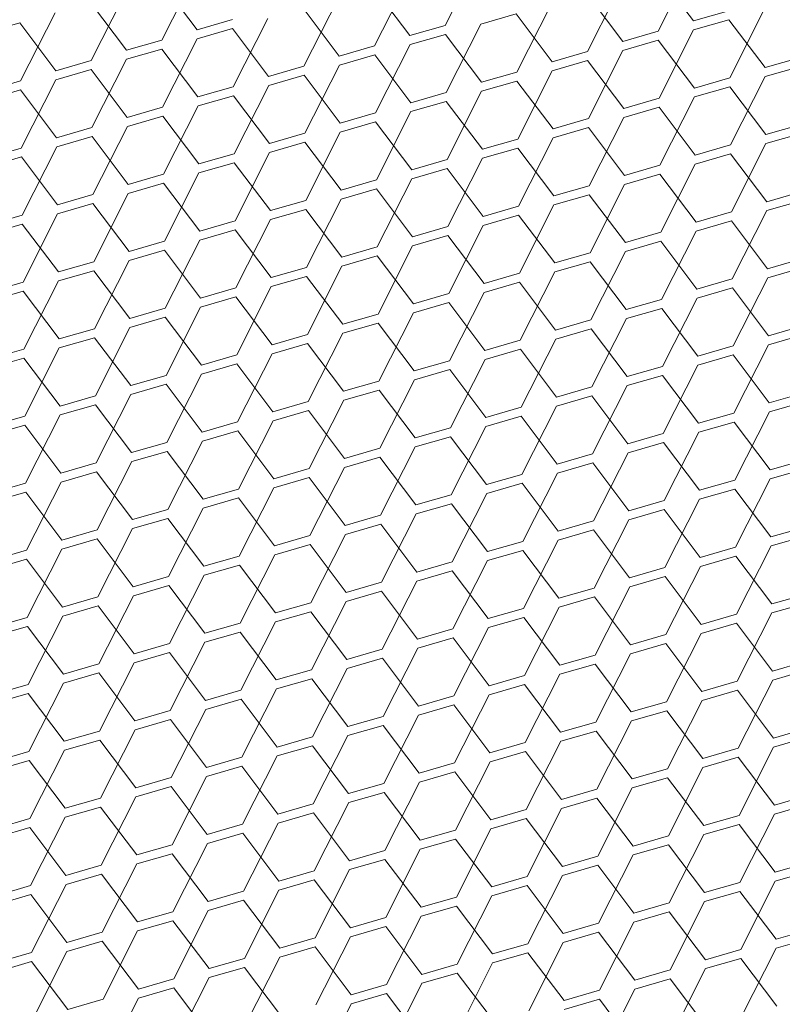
# Model space of a CAD drawing. Header units: millimetres. Extents: x 3925 to 5043, y -86 to 778.
# Tile 316 of 439: x 4957.32 to 4962.11, y 326.23 to 332.41. Entities that reach past the tile are written whole.
import ezdxf

# ---------------------------------------------------------------- set-up
doc = ezdxf.new("R2010")
doc.units = ezdxf.units.MM
doc.header["$LTSCALE"] = 46.255
doc.layers.add('H30K-DUST-FIDXF_CONTINUOUS_LINE', color=7, linetype='CONTINUOUS')

msp = doc.modelspace()

# ---------------------------------------------------------------- linework, layer by layer
at = {"layer": 'H30K-DUST-FIDXF_CONTINUOUS_LINE', "color": 7, "linetype": 'Continuous', "lineweight": 0}
for p, q in [((4959.9943, 332.3787), (4960.2116, 332.8074)), ((4961.331, 332.3426), (4961.5482, 332.7713)), ((4958.2139, 332.2866), (4958.4312, 332.7153)), ((4959.5505, 332.2505), (4959.7678, 332.6791)), ((4961.5528, 332.4067), (4961.3263, 332.7071)), ((4958.4358, 332.3507), (4958.2093, 332.6511)), ((4959.7724, 332.3146), (4959.5459, 332.615)), ((4960.8872, 332.2143), (4961.1044, 332.643)), ((4957.7701, 332.1583), (4957.9874, 332.587)), ((4959.1068, 332.1222), (4959.324, 332.5509)), ((4961.1091, 332.2785), (4960.8826, 332.5789)), ((4957.992, 332.2225), (4957.7655, 332.5229)), ((4959.3286, 332.1863), (4959.1021, 332.4867)), ((4960.4434, 332.0861), (4960.6607, 332.5147)), ((4957.3263, 332.0301), (4957.5436, 332.4587)), ((4958.663, 331.9939), (4958.8803, 332.4226)), ((4960.4388, 332.4506), (4960.2169, 332.3865)), ((4960.6653, 332.1502), (4960.4388, 332.4506)), ((4961.5528, 332.4067), (4961.7747, 332.4709)), ((4961.7801, 332.0499), (4961.9973, 332.4786)), ((4957.3217, 332.3946), (4957.0998, 332.3305)), ((4957.5482, 332.0942), (4957.3217, 332.3946)), ((4958.4358, 332.3507), (4958.6577, 332.4149)), ((4959.7724, 332.3146), (4959.9943, 332.3787)), ((4959.9996, 331.9578), (4960.2169, 332.3865)), ((4961.7754, 332.4145), (4961.5536, 332.3503)), ((4962.0019, 332.1141), (4961.7754, 332.4145)), ((4958.6584, 332.3585), (4958.4365, 332.2943)), ((4958.8849, 332.0581), (4958.6584, 332.3585)), ((4959.995, 332.3223), (4959.7731, 332.2582)), ((4960.2215, 332.0219), (4959.995, 332.3223)), ((4961.1091, 332.2785), (4961.331, 332.3426)), ((4961.3363, 331.9217), (4961.5536, 332.3503)), ((4957.992, 332.2225), (4958.2139, 332.2866)), ((4958.2192, 331.8657), (4958.4365, 332.2943)), ((4959.3286, 332.1863), (4959.5505, 332.2505)), ((4959.5559, 331.8295), (4959.7731, 332.2582)), ((4961.3317, 332.2862), (4961.1098, 332.2221)), ((4961.5582, 331.9858), (4961.3317, 332.2862)), ((4958.2146, 332.2302), (4957.9927, 332.1661)), ((4958.4411, 331.9298), (4958.2146, 332.2302)), ((4959.5512, 332.1941), (4959.3294, 332.1299)), ((4959.7777, 331.8937), (4959.5512, 332.1941)), ((4960.6653, 332.1502), (4960.8872, 332.2143)), ((4960.8925, 331.7934), (4961.1098, 332.2221)), ((4962.0019, 332.1141), (4962.2238, 332.1782)), ((4957.5482, 332.0942), (4957.7701, 332.1583)), ((4957.7754, 331.7374), (4957.9927, 332.1661)), ((4958.8849, 332.0581), (4959.1068, 332.1222)), ((4959.1121, 331.7013), (4959.3294, 332.1299)), ((4960.8879, 332.1579), (4960.666, 332.0938)), ((4961.1144, 331.8575), (4960.8879, 332.1579)), ((4962.2245, 332.1218), (4962.0027, 332.0577)), ((4957.7708, 332.1019), (4957.5489, 332.0378)), ((4957.9973, 331.8015), (4957.7708, 332.1019)), ((4959.1075, 332.0658), (4958.8856, 332.0017)), ((4959.334, 331.7654), (4959.1075, 332.0658)), ((4960.2215, 332.0219), (4960.4434, 332.0861)), ((4960.4487, 331.6651), (4960.666, 332.0938)), ((4961.7854, 331.629), (4962.0027, 332.0577)), ((4957.1045, 331.9659), (4957.3263, 332.0301)), ((4957.3317, 331.6091), (4957.5489, 332.0378)), ((4958.4411, 331.9298), (4958.663, 331.9939)), ((4958.6683, 331.573), (4958.8856, 332.0017)), ((4960.4441, 332.0297), (4960.2222, 331.9655)), ((4960.6706, 331.7293), (4960.4441, 332.0297)), ((4961.5582, 331.9858), (4961.7801, 332.0499)), ((4961.7808, 331.9935), (4961.5589, 331.9294)), ((4962.0073, 331.6931), (4961.7808, 331.9935)), ((4957.3271, 331.9737), (4957.1052, 331.9095)), ((4957.5536, 331.6733), (4957.3271, 331.9737)), ((4958.6637, 331.9375), (4958.4418, 331.8734)), ((4958.8902, 331.6371), (4958.6637, 331.9375)), ((4959.7777, 331.8937), (4959.9996, 331.9578)), ((4960.005, 331.5369), (4960.2222, 331.9655)), ((4961.3416, 331.5007), (4961.5589, 331.9294)), ((4958.2245, 331.4447), (4958.4418, 331.8734)), ((4960.0003, 331.9014), (4959.7785, 331.8373)), ((4960.2269, 331.601), (4960.0003, 331.9014)), ((4961.1144, 331.8575), (4961.3363, 331.9217)), ((4957.9973, 331.8015), (4958.2192, 331.8657)), ((4958.2199, 331.8093), (4957.998, 331.7451)), ((4958.4464, 331.5089), (4958.2199, 331.8093)), ((4959.334, 331.7654), (4959.5559, 331.8295)), ((4959.5612, 331.4086), (4959.7785, 331.8373)), ((4961.337, 331.8653), (4961.1151, 331.8011)), ((4961.5635, 331.5649), (4961.337, 331.8653)), ((4957.7808, 331.3165), (4957.998, 331.7451)), ((4959.5566, 331.7731), (4959.3347, 331.709)), ((4959.7831, 331.4727), (4959.5566, 331.7731)), ((4960.6706, 331.7293), (4960.8925, 331.7934)), ((4960.8978, 331.3725), (4961.1151, 331.8011)), ((4962.0073, 331.6931), (4962.2292, 331.7573)), ((4957.5536, 331.6733), (4957.7754, 331.7374)), ((4957.7762, 331.681), (4957.5543, 331.6169)), ((4958.0027, 331.3806), (4957.7762, 331.681)), ((4958.8902, 331.6371), (4959.1121, 331.7013)), ((4959.1174, 331.2803), (4959.3347, 331.709)), ((4960.8932, 331.737), (4960.6713, 331.6729)), ((4961.1197, 331.4366), (4960.8932, 331.737)), ((4962.2299, 331.7009), (4962.008, 331.6367)), ((4959.1128, 331.6449), (4958.8909, 331.5807)), ((4959.3393, 331.3445), (4959.1128, 331.6449)), ((4960.2269, 331.601), (4960.4487, 331.6651)), ((4960.4541, 331.2442), (4960.6713, 331.6729)), ((4961.5635, 331.5649), (4961.7854, 331.629)), ((4961.7907, 331.2081), (4962.008, 331.6367)), ((4957.1098, 331.545), (4957.3317, 331.6091)), ((4957.337, 331.1882), (4957.5543, 331.6169)), ((4958.4464, 331.5089), (4958.6683, 331.573)), ((4958.6736, 331.1521), (4958.8909, 331.5807)), ((4960.4495, 331.6087), (4960.2276, 331.5446)), ((4960.676, 331.3083), (4960.4495, 331.6087)), ((4961.7861, 331.5726), (4961.5642, 331.5085)), ((4962.0126, 331.2722), (4961.7861, 331.5726)), ((4957.3324, 331.5527), (4957.1105, 331.4886)), ((4957.5589, 331.2523), (4957.3324, 331.5527)), ((4958.669, 331.5166), (4958.4471, 331.4525)), ((4958.8955, 331.2162), (4958.669, 331.5166)), ((4959.7831, 331.4727), (4960.005, 331.5369)), ((4960.0103, 331.1159), (4960.2276, 331.5446)), ((4961.1197, 331.4366), (4961.3416, 331.5007)), ((4961.3469, 331.0798), (4961.5642, 331.5085)), ((4958.0027, 331.3806), (4958.2245, 331.4447)), ((4958.2299, 331.0238), (4958.4471, 331.4525)), ((4960.0057, 331.4805), (4959.7838, 331.4163)), ((4960.2322, 331.1801), (4960.0057, 331.4805)), ((4961.3423, 331.4443), (4961.1204, 331.3802)), ((4961.5688, 331.1439), (4961.3423, 331.4443)), ((4958.2253, 331.3883), (4958.0034, 331.3242)), ((4958.4518, 331.0879), (4958.2253, 331.3883)), ((4959.3393, 331.3445), (4959.5612, 331.4086)), ((4959.5665, 330.9877), (4959.7838, 331.4163)), ((4960.676, 331.3083), (4960.8978, 331.3725)), ((4960.9032, 330.9515), (4961.1204, 331.3802)), ((4957.5589, 331.2523), (4957.7808, 331.3165)), ((4957.7861, 330.8955), (4958.0034, 331.3242)), ((4959.5619, 331.3522), (4959.34, 331.2881)), ((4959.7884, 331.0518), (4959.5619, 331.3522)), ((4960.8986, 331.3161), (4960.6767, 331.2519)), ((4961.1251, 331.0157), (4960.8986, 331.3161)), ((4962.0126, 331.2722), (4962.2345, 331.3363)), ((4957.7815, 331.2601), (4957.5596, 331.1959)), ((4958.008, 330.9597), (4957.7815, 331.2601)), ((4958.8955, 331.2162), (4959.1174, 331.2803)), ((4959.1228, 330.8594), (4959.34, 331.2881)), ((4960.4594, 330.8233), (4960.6767, 331.2519)), ((4962.2352, 331.2799), (4962.0133, 331.2158)), ((4957.1151, 331.1241), (4957.337, 331.1882)), ((4957.3423, 330.7673), (4957.5596, 331.1959)), ((4959.1181, 331.2239), (4958.8962, 331.1598)), ((4959.3446, 330.9235), (4959.1181, 331.2239)), ((4960.2322, 331.1801), (4960.4541, 331.2442)), ((4960.4548, 331.1878), (4960.2329, 331.1237)), ((4960.6813, 330.8874), (4960.4548, 331.1878)), ((4961.5688, 331.1439), (4961.7907, 331.2081)), ((4961.796, 330.7871), (4962.0133, 331.2158)), ((4957.3377, 331.1318), (4957.1158, 331.0677)), ((4957.5642, 330.8314), (4957.3377, 331.1318)), ((4958.4518, 331.0879), (4958.6736, 331.1521)), ((4958.679, 330.7311), (4958.8962, 331.1598)), ((4961.7914, 331.1517), (4961.5695, 331.0875)), ((4962.0179, 330.8513), (4961.7914, 331.1517)), ((4958.6744, 331.0957), (4958.4525, 331.0315)), ((4958.9009, 330.7953), (4958.6744, 331.0957)), ((4959.7884, 331.0518), (4960.0103, 331.1159)), ((4960.0156, 330.695), (4960.2329, 331.1237)), ((4961.1251, 331.0157), (4961.3469, 331.0798)), ((4961.3523, 330.6589), (4961.5695, 331.0875)), ((4958.008, 330.9597), (4958.2299, 331.0238)), ((4958.2352, 330.6029), (4958.4525, 331.0315)), ((4960.011, 331.0595), (4959.7891, 330.9954)), ((4960.2375, 330.7591), (4960.011, 331.0595)), ((4961.3477, 331.0234), (4961.1258, 330.9593)), ((4961.5742, 330.723), (4961.3477, 331.0234)), ((4958.2306, 330.9674), (4958.0087, 330.9033)), ((4958.4571, 330.667), (4958.2306, 330.9674)), ((4959.3446, 330.9235), (4959.5665, 330.9877)), ((4959.5719, 330.5667), (4959.7891, 330.9954)), ((4960.6813, 330.8874), (4960.9032, 330.9515)), ((4960.9085, 330.5306), (4961.1258, 330.9593)), ((4957.5642, 330.8314), (4957.7861, 330.8955)), ((4957.7914, 330.4746), (4958.0087, 330.9033)), ((4959.5672, 330.9313), (4959.3454, 330.8671)), ((4959.7937, 330.6309), (4959.5672, 330.9313)), ((4960.9039, 330.8951), (4960.682, 330.831)), ((4961.1304, 330.5947), (4960.9039, 330.8951)), ((4962.0179, 330.8513), (4962.2398, 330.9154)), ((4957.7868, 330.8391), (4957.5649, 330.775)), ((4958.0133, 330.5387), (4957.7868, 330.8391)), ((4958.9009, 330.7953), (4959.1228, 330.8594)), ((4959.1281, 330.4385), (4959.3454, 330.8671)), ((4960.2375, 330.7591), (4960.4594, 330.8233)), ((4960.4647, 330.4023), (4960.682, 330.831)), ((4962.2405, 330.859), (4962.0186, 330.7949)), ((4957.1204, 330.7031), (4957.3423, 330.7673)), ((4957.3477, 330.3463), (4957.5649, 330.775)), ((4959.1235, 330.803), (4958.9016, 330.7389)), ((4959.35, 330.5026), (4959.1235, 330.803)), ((4960.4601, 330.7669), (4960.2382, 330.7027)), ((4960.6866, 330.4665), (4960.4601, 330.7669)), ((4961.5742, 330.723), (4961.796, 330.7871)), ((4961.8014, 330.3662), (4962.0186, 330.7949)), ((4957.343, 330.7109), (4957.1212, 330.6467)), ((4957.5696, 330.4105), (4957.343, 330.7109)), ((4958.4571, 330.667), (4958.679, 330.7311)), ((4958.6843, 330.3102), (4958.9016, 330.7389)), ((4959.7937, 330.6309), (4960.0156, 330.695)), ((4960.021, 330.2741), (4960.2382, 330.7027)), ((4961.7968, 330.7307), (4961.5749, 330.6666)), ((4962.0233, 330.4303), (4961.7968, 330.7307)), ((4958.6797, 330.6747), (4958.4578, 330.6106)), ((4958.9062, 330.3743), (4958.6797, 330.6747)), ((4960.0163, 330.6386), (4959.7945, 330.5745)), ((4960.2428, 330.3382), (4960.0163, 330.6386)), ((4961.1304, 330.5947), (4961.3523, 330.6589)), ((4961.3576, 330.2379), (4961.5749, 330.6666)), ((4958.0133, 330.5387), (4958.2352, 330.6029)), ((4958.2405, 330.1819), (4958.4578, 330.6106)), ((4959.5772, 330.1458), (4959.7945, 330.5745)), ((4961.353, 330.6025), (4961.1311, 330.5383)), ((4961.5795, 330.3021), (4961.353, 330.6025)), ((4958.2359, 330.5465), (4958.014, 330.4823)), ((4958.4624, 330.2461), (4958.2359, 330.5465)), ((4959.35, 330.5026), (4959.5719, 330.5667)), ((4959.5726, 330.5103), (4959.3507, 330.4462)), ((4959.7991, 330.2099), (4959.5726, 330.5103)), ((4960.6866, 330.4665), (4960.9085, 330.5306)), ((4960.9138, 330.1097), (4961.1311, 330.5383)), ((4957.5696, 330.4105), (4957.7914, 330.4746)), ((4957.7968, 330.0537), (4958.014, 330.4823)), ((4959.1334, 330.0175), (4959.3507, 330.4462)), ((4960.9092, 330.4742), (4960.6873, 330.4101)), ((4961.1357, 330.1738), (4960.9092, 330.4742)), ((4962.0233, 330.4303), (4962.2451, 330.4945)), ((4957.7922, 330.4182), (4957.5703, 330.3541)), ((4958.0187, 330.1178), (4957.7922, 330.4182)), ((4958.9062, 330.3743), (4959.1281, 330.4385)), ((4960.2428, 330.3382), (4960.4647, 330.4023)), ((4960.4701, 329.9814), (4960.6873, 330.4101)), ((4962.2459, 330.4381), (4962.024, 330.3739)), ((4957.1258, 330.2822), (4957.3477, 330.3463)), ((4957.353, 329.9254), (4957.5703, 330.3541)), ((4959.1288, 330.3821), (4958.9069, 330.3179)), ((4959.3553, 330.0817), (4959.1288, 330.3821)), ((4960.4654, 330.3459), (4960.2436, 330.2818)), ((4960.6919, 330.0455), (4960.4654, 330.3459)), ((4961.5795, 330.3021), (4961.8014, 330.3662)), ((4961.8067, 329.9453), (4962.024, 330.3739)), ((4957.3484, 330.2899), (4957.1265, 330.2258)), ((4957.5749, 329.9895), (4957.3484, 330.2899)), ((4958.4624, 330.2461), (4958.6843, 330.3102)), ((4958.6896, 329.8893), (4958.9069, 330.3179)), ((4959.7991, 330.2099), (4960.021, 330.2741)), ((4960.0263, 329.8531), (4960.2436, 330.2818)), ((4961.8021, 330.3098), (4961.5802, 330.2457)), ((4962.0286, 330.0094), (4961.8021, 330.3098)), ((4958.685, 330.2538), (4958.4631, 330.1897)), ((4958.9115, 329.9534), (4958.685, 330.2538)), ((4960.0217, 330.2177), (4959.7998, 330.1536)), ((4960.2482, 329.9173), (4960.0217, 330.2177)), ((4961.1357, 330.1738), (4961.3576, 330.2379)), ((4961.3629, 329.817), (4961.5802, 330.2457)), ((4958.0187, 330.1178), (4958.2405, 330.1819)), ((4958.2459, 329.761), (4958.4631, 330.1897)), ((4959.3553, 330.0817), (4959.5772, 330.1458)), ((4959.5825, 329.7249), (4959.7998, 330.1536)), ((4961.3583, 330.1815), (4961.1364, 330.1174)), ((4961.5848, 329.8811), (4961.3583, 330.1815)), ((4958.2413, 330.1256), (4958.0194, 330.0614)), ((4958.4678, 329.8251), (4958.2413, 330.1256)), ((4959.5779, 330.0894), (4959.356, 330.0253)), ((4959.8044, 329.789), (4959.5779, 330.0894)), ((4960.6919, 330.0455), (4960.9138, 330.1097)), ((4960.9192, 329.6887), (4961.1364, 330.1174)), ((4962.0286, 330.0094), (4962.2505, 330.0735)), ((4957.5749, 329.9895), (4957.7968, 330.0537)), ((4957.8021, 329.6327), (4958.0194, 330.0614)), ((4958.9115, 329.9534), (4959.1334, 330.0175)), ((4959.1387, 329.5966), (4959.356, 330.0253)), ((4960.9145, 330.0533), (4960.6927, 329.9892)), ((4961.1411, 329.7529), (4960.9145, 330.0533)), ((4962.2512, 330.0172), (4962.0293, 329.953)), ((4957.7975, 329.9973), (4957.5756, 329.9332)), ((4958.024, 329.6969), (4957.7975, 329.9973)), ((4959.1341, 329.9612), (4958.9122, 329.897)), ((4959.3606, 329.6607), (4959.1341, 329.9612)), ((4960.2482, 329.9173), (4960.4701, 329.9814)), ((4960.4754, 329.5605), (4960.6927, 329.9892)), ((4961.812, 329.5243), (4962.0293, 329.953)), ((4957.1311, 329.8613), (4957.353, 329.9254)), ((4957.3583, 329.5045), (4957.5756, 329.9332)), ((4958.4678, 329.8251), (4958.6896, 329.8893)), ((4958.695, 329.4684), (4958.9122, 329.897)), ((4960.4708, 329.925), (4960.2489, 329.8609)), ((4960.6973, 329.6246), (4960.4708, 329.925)), ((4961.5848, 329.8811), (4961.8067, 329.9453)), ((4961.8074, 329.8889), (4961.5855, 329.8248)), ((4962.0339, 329.5885), (4961.8074, 329.8889)), ((4957.3537, 329.869), (4957.1318, 329.8049)), ((4957.5802, 329.5686), (4957.3537, 329.869)), ((4958.6904, 329.8329), (4958.4685, 329.7688)), ((4958.9169, 329.5325), (4958.6904, 329.8329)), ((4959.8044, 329.789), (4960.0263, 329.8531)), ((4960.0316, 329.4322), (4960.2489, 329.8609)), ((4958.2512, 329.3401), (4958.4685, 329.7688)), ((4960.027, 329.7968), (4959.8051, 329.7326)), ((4960.2535, 329.4963), (4960.027, 329.7968)), ((4961.1411, 329.7529), (4961.3629, 329.817)), ((4961.3683, 329.3961), (4961.5855, 329.8248)), ((4958.024, 329.6969), (4958.2459, 329.761)), ((4958.2466, 329.7046), (4958.0247, 329.6405)), ((4958.4731, 329.4042), (4958.2466, 329.7046)), ((4959.3606, 329.6607), (4959.5825, 329.7249)), ((4959.5878, 329.304), (4959.8051, 329.7326)), ((4961.3637, 329.7606), (4961.1418, 329.6965)), ((4961.5902, 329.4602), (4961.3637, 329.7606)), ((4959.5832, 329.6685), (4959.3613, 329.6044)), ((4959.8097, 329.3681), (4959.5832, 329.6685)), ((4960.6973, 329.6246), (4960.9192, 329.6887)), ((4960.9245, 329.2678), (4961.1418, 329.6965)), ((4962.0339, 329.5885), (4962.2558, 329.6526)), ((4957.5802, 329.5686), (4957.8021, 329.6327)), ((4957.8074, 329.2118), (4958.0247, 329.6405)), ((4958.9169, 329.5325), (4959.1387, 329.5966)), ((4959.1441, 329.1757), (4959.3613, 329.6044)), ((4960.9199, 329.6324), (4960.698, 329.5682)), ((4961.1464, 329.332), (4960.9199, 329.6324)), ((4962.2565, 329.5962), (4962.0346, 329.5321)), ((4957.8028, 329.5764), (4957.5809, 329.5122)), ((4958.0293, 329.276), (4957.8028, 329.5764)), ((4959.1395, 329.5402), (4958.9176, 329.4761)), ((4959.366, 329.2398), (4959.1395, 329.5402)), ((4960.2535, 329.4963), (4960.4754, 329.5605)), ((4960.4807, 329.1396), (4960.698, 329.5682)), ((4961.5902, 329.4602), (4961.812, 329.5243)), ((4961.8174, 329.1034), (4962.0346, 329.5321)), ((4957.1364, 329.4404), (4957.3583, 329.5045)), ((4957.3637, 329.0836), (4957.5809, 329.5122)), ((4958.4731, 329.4042), (4958.695, 329.4684)), ((4958.7003, 329.0474), (4958.9176, 329.4761)), ((4960.4761, 329.5041), (4960.2542, 329.44)), ((4960.7026, 329.2037), (4960.4761, 329.5041)), ((4961.8128, 329.468), (4961.5909, 329.4038)), ((4962.0393, 329.1676), (4961.8128, 329.468)), ((4957.359, 329.4481), (4957.1372, 329.384)), ((4957.5855, 329.1477), (4957.359, 329.4481)), ((4958.6957, 329.412), (4958.4738, 329.3478)), ((4958.9222, 329.1116), (4958.6957, 329.412)), ((4959.8097, 329.3681), (4960.0316, 329.4322)), ((4960.037, 329.0113), (4960.2542, 329.44)), ((4961.1464, 329.332), (4961.3683, 329.3961)), ((4961.3736, 328.9752), (4961.5909, 329.4038)), ((4958.0293, 329.276), (4958.2512, 329.3401)), ((4958.2565, 328.9192), (4958.4738, 329.3478)), ((4960.0323, 329.3758), (4959.8104, 329.3117)), ((4960.2588, 329.0754), (4960.0323, 329.3758)), ((4961.369, 329.3397), (4961.1471, 329.2756)), ((4961.5955, 329.0393), (4961.369, 329.3397)), ((4958.2519, 329.2837), (4958.03, 329.2196)), ((4958.4784, 328.9833), (4958.2519, 329.2837)), ((4959.366, 329.2398), (4959.5878, 329.304)), ((4959.5932, 328.883), (4959.8104, 329.3117)), ((4960.9298, 328.8469), (4961.1471, 329.2756)), ((4957.5855, 329.1477), (4957.8074, 329.2118)), ((4957.8128, 328.7909), (4958.03, 329.2196)), ((4959.5886, 329.2476), (4959.3667, 329.1834)), ((4959.8151, 328.9472), (4959.5886, 329.2476)), ((4960.7026, 329.2037), (4960.9245, 329.2678)), ((4960.9252, 329.2114), (4960.7033, 329.1473)), ((4961.1517, 328.911), (4960.9252, 329.2114)), ((4962.0393, 329.1676), (4962.2611, 329.2317)), ((4957.8081, 329.1554), (4957.5863, 329.0913)), ((4958.0346, 328.855), (4957.8081, 329.1554)), ((4958.9222, 329.1116), (4959.1441, 329.1757)), ((4959.1494, 328.7548), (4959.3667, 329.1834)), ((4960.4861, 328.7186), (4960.7033, 329.1473)), ((4962.2619, 329.1753), (4962.04, 329.1112)), ((4957.369, 328.6626), (4957.5863, 329.0913)), ((4959.1448, 329.1193), (4958.9229, 329.0552)), ((4959.3713, 328.8189), (4959.1448, 329.1193)), ((4960.2588, 329.0754), (4960.4807, 329.1396)), ((4961.5955, 329.0393), (4961.8174, 329.1034)), ((4961.8227, 328.6825), (4962.04, 329.1112)), ((4957.1418, 329.0194), (4957.3637, 329.0836)), ((4957.3644, 329.0272), (4957.1425, 328.963)), ((4957.5909, 328.7268), (4957.3644, 329.0272)), ((4958.4784, 328.9833), (4958.7003, 329.0474)), ((4958.7056, 328.6265), (4958.9229, 329.0552)), ((4960.4814, 329.0832), (4960.2596, 329.019)), ((4960.7079, 328.7828), (4960.4814, 329.0832)), ((4961.8181, 329.047), (4961.5962, 328.9829)), ((4962.0446, 328.7466), (4961.8181, 329.047)), ((4958.701, 328.991), (4958.4791, 328.9269)), ((4958.9275, 328.6906), (4958.701, 328.991)), ((4959.8151, 328.9472), (4960.037, 329.0113)), ((4960.0423, 328.5904), (4960.2596, 329.019)), ((4961.1517, 328.911), (4961.3736, 328.9752)), ((4961.3789, 328.5542), (4961.5962, 328.9829)), ((4958.0346, 328.855), (4958.2565, 328.9192)), ((4958.2619, 328.4982), (4958.4791, 328.9269)), ((4960.0377, 328.9549), (4959.8158, 328.8908)), ((4960.2642, 328.6545), (4960.0377, 328.9549)), ((4961.3743, 328.9188), (4961.1524, 328.8546)), ((4961.6008, 328.6184), (4961.3743, 328.9188)), ((4958.2572, 328.8628), (4958.0354, 328.7986)), ((4958.4837, 328.5624), (4958.2572, 328.8628)), ((4959.3713, 328.8189), (4959.5932, 328.883)), ((4959.5985, 328.4621), (4959.8158, 328.8908)), ((4960.7079, 328.7828), (4960.9298, 328.8469)), ((4960.9352, 328.426), (4961.1524, 328.8546)), ((4957.5909, 328.7268), (4957.8128, 328.7909)), ((4957.8181, 328.37), (4958.0354, 328.7986)), ((4959.5939, 328.8266), (4959.372, 328.7625)), ((4959.8204, 328.5262), (4959.5939, 328.8266)), ((4960.9305, 328.7905), (4960.7087, 328.7264)), ((4961.157, 328.4901), (4960.9305, 328.7905)), ((4962.0446, 328.7466), (4962.2665, 328.8108)), ((4957.8135, 328.7345), (4957.5916, 328.6704)), ((4958.04, 328.4341), (4957.8135, 328.7345)), ((4958.9275, 328.6906), (4959.1494, 328.7548)), ((4959.1547, 328.3338), (4959.372, 328.7625)), ((4960.2642, 328.6545), (4960.4861, 328.7186)), ((4960.4914, 328.2977), (4960.7087, 328.7264)), ((4962.2672, 328.7544), (4962.0453, 328.6902)), ((4957.1471, 328.5985), (4957.369, 328.6626)), ((4957.3743, 328.2417), (4957.5916, 328.6704)), ((4959.1501, 328.6984), (4958.9282, 328.6342)), ((4959.3766, 328.398), (4959.1501, 328.6984)), ((4960.4868, 328.6622), (4960.2649, 328.5981)), ((4960.7133, 328.3618), (4960.4868, 328.6622)), ((4961.6008, 328.6184), (4961.8227, 328.6825)), ((4961.828, 328.2616), (4962.0453, 328.6902)), ((4957.3697, 328.6062), (4957.1478, 328.5421)), ((4957.5962, 328.3058), (4957.3697, 328.6062)), ((4958.4837, 328.5624), (4958.7056, 328.6265)), ((4958.711, 328.2056), (4958.9282, 328.6342)), ((4959.8204, 328.5262), (4960.0423, 328.5904)), ((4960.0476, 328.1694), (4960.2649, 328.5981)), ((4961.8234, 328.6261), (4961.6015, 328.562)), ((4962.0499, 328.3257), (4961.8234, 328.6261)), ((4958.7063, 328.5701), (4958.4845, 328.506)), ((4958.9329, 328.2697), (4958.7063, 328.5701)), ((4960.043, 328.534), (4959.8211, 328.4698)), ((4960.2695, 328.2336), (4960.043, 328.534)), ((4961.157, 328.4901), (4961.3789, 328.5542)), ((4961.3843, 328.1333), (4961.6015, 328.562)), ((4958.04, 328.4341), (4958.2619, 328.4982)), ((4958.2672, 328.0773), (4958.4845, 328.506)), ((4959.6038, 328.0412), (4959.8211, 328.4698)), ((4961.3796, 328.4978), (4961.1578, 328.4337)), ((4961.6061, 328.1974), (4961.3796, 328.4978)), ((4958.2626, 328.4418), (4958.0407, 328.3777)), ((4958.4891, 328.1414), (4958.2626, 328.4418)), ((4959.3766, 328.398), (4959.5985, 328.4621)), ((4959.5992, 328.4057), (4959.3773, 328.3416)), ((4959.8257, 328.1053), (4959.5992, 328.4057)), ((4960.7133, 328.3618), (4960.9352, 328.426)), ((4960.9405, 328.005), (4961.1578, 328.4337)), ((4957.5962, 328.3058), (4957.8181, 328.37)), ((4957.8234, 327.949), (4958.0407, 328.3777)), ((4960.9359, 328.3696), (4960.714, 328.3054)), ((4961.1624, 328.0692), (4960.9359, 328.3696)), ((4962.0499, 328.3257), (4962.2718, 328.3898)), ((4957.8188, 328.3136), (4957.5969, 328.2494)), ((4958.0453, 328.0132), (4957.8188, 328.3136)), ((4958.9329, 328.2697), (4959.1547, 328.3338)), ((4959.1601, 327.9129), (4959.3773, 328.3416)), ((4960.2695, 328.2336), (4960.4914, 328.2977)), ((4960.4967, 327.8768), (4960.714, 328.3054)), ((4962.2725, 328.3334), (4962.0506, 328.2693)), ((4957.1524, 328.1776), (4957.3743, 328.2417)), ((4957.3797, 327.8208), (4957.5969, 328.2494)), ((4959.1555, 328.2774), (4958.9336, 328.2133)), ((4959.382, 327.977), (4959.1555, 328.2774)), ((4960.4921, 328.2413), (4960.2702, 328.1772)), ((4960.7186, 327.9409), (4960.4921, 328.2413)), ((4961.6061, 328.1974), (4961.828, 328.2616)), ((4961.8334, 327.8406), (4962.0506, 328.2693)), ((4957.375, 328.1853), (4957.1531, 328.1212)), ((4957.6015, 327.8849), (4957.375, 328.1853)), ((4958.4891, 328.1414), (4958.711, 328.2056)), ((4958.7163, 327.7846), (4958.9336, 328.2133)), ((4959.8257, 328.1053), (4960.0476, 328.1694)), ((4960.0529, 327.7485), (4960.2702, 328.1772)), ((4961.8287, 328.2052), (4961.6069, 328.141)), ((4962.0552, 327.9048), (4961.8287, 328.2052)), ((4958.7117, 328.1492), (4958.4898, 328.085)), ((4958.9382, 327.8488), (4958.7117, 328.1492)), ((4960.0483, 328.113), (4959.8264, 328.0489)), ((4960.2748, 327.8126), (4960.0483, 328.113)), ((4961.1624, 328.0692), (4961.3843, 328.1333)), ((4961.3896, 327.7124), (4961.6069, 328.141)), ((4958.0453, 328.0132), (4958.2672, 328.0773)), ((4958.2725, 327.6564), (4958.4898, 328.085)), ((4959.382, 327.977), (4959.6038, 328.0412)), ((4959.6092, 327.6202), (4959.8264, 328.0489)), ((4961.385, 328.0769), (4961.1631, 328.0128)), ((4961.6115, 327.7765), (4961.385, 328.0769)), ((4958.2679, 328.0209), (4958.046, 327.9568)), ((4958.4944, 327.7205), (4958.2679, 328.0209)), ((4959.6046, 327.9848), (4959.3827, 327.9206)), ((4959.8311, 327.6844), (4959.6046, 327.9848)), ((4960.7186, 327.9409), (4960.9405, 328.005)), ((4960.9458, 327.5841), (4961.1631, 328.0128)), ((4957.6015, 327.8849), (4957.8234, 327.949)), ((4957.8288, 327.5281), (4958.046, 327.9568)), ((4958.9382, 327.8488), (4959.1601, 327.9129)), ((4959.1654, 327.492), (4959.3827, 327.9206)), ((4960.9412, 327.9486), (4960.7193, 327.8845)), ((4961.1677, 327.6482), (4960.9412, 327.9486)), ((4962.0552, 327.9048), (4962.2771, 327.9689)), ((4962.2778, 327.9125), (4962.056, 327.8484)), ((4957.8241, 327.8926), (4957.6023, 327.8285)), ((4958.0506, 327.5922), (4957.8241, 327.8926)), ((4959.1608, 327.8565), (4958.9389, 327.7924)), ((4959.3873, 327.5561), (4959.1608, 327.8565)), ((4960.2748, 327.8126), (4960.4967, 327.8768)), ((4960.502, 327.4558), (4960.7193, 327.8845)), ((4961.8387, 327.4197), (4962.056, 327.8484)), ((4957.1578, 327.7566), (4957.3797, 327.8208)), ((4957.385, 327.3998), (4957.6023, 327.8285)), ((4958.7216, 327.3637), (4958.9389, 327.7924)), ((4960.4974, 327.8204), (4960.2755, 327.7562)), ((4960.7239, 327.52), (4960.4974, 327.8204)), ((4961.6115, 327.7765), (4961.8334, 327.8406)), ((4957.3804, 327.7644), (4957.1585, 327.7002)), ((4957.6069, 327.464), (4957.3804, 327.7644)), ((4958.4944, 327.7205), (4958.7163, 327.7846)), ((4958.717, 327.7282), (4958.4951, 327.6641)), ((4958.9435, 327.4278), (4958.717, 327.7282)), ((4959.8311, 327.6844), (4960.0529, 327.7485)), ((4960.0583, 327.3276), (4960.2755, 327.7562)), ((4961.8341, 327.7842), (4961.6122, 327.7201)), ((4962.0606, 327.4838), (4961.8341, 327.7842)), ((4958.2779, 327.2354), (4958.4951, 327.6641)), ((4960.0537, 327.6921), (4959.8318, 327.628)), ((4960.2802, 327.3917), (4960.0537, 327.6921)), ((4961.1677, 327.6482), (4961.3896, 327.7124)), ((4961.3949, 327.2914), (4961.6122, 327.7201)), ((4958.0506, 327.5922), (4958.2725, 327.6564)), ((4959.3873, 327.5561), (4959.6092, 327.6202)), ((4959.6145, 327.1993), (4959.8318, 327.628)), ((4961.3903, 327.656), (4961.1684, 327.5918)), ((4961.6168, 327.3556), (4961.3903, 327.656)), ((4958.2732, 327.6), (4958.0514, 327.5358)), ((4958.4997, 327.2996), (4958.2732, 327.6)), ((4959.6099, 327.5638), (4959.388, 327.4997)), ((4959.8364, 327.2634), (4959.6099, 327.5638)), ((4960.7239, 327.52), (4960.9458, 327.5841)), ((4960.9512, 327.1632), (4961.1684, 327.5918)), ((4962.0606, 327.4838), (4962.2825, 327.548)), ((4957.6069, 327.464), (4957.8288, 327.5281)), ((4957.8341, 327.1072), (4958.0514, 327.5358)), ((4958.9435, 327.4278), (4959.1654, 327.492)), ((4959.1707, 327.071), (4959.388, 327.4997)), ((4960.9465, 327.5277), (4960.7246, 327.4636)), ((4961.173, 327.2273), (4960.9465, 327.5277)), ((4962.2832, 327.4916), (4962.0613, 327.4274)), ((4957.8295, 327.4717), (4957.6076, 327.4076)), ((4958.056, 327.1713), (4957.8295, 327.4717)), ((4959.1661, 327.4356), (4958.9442, 327.3714)), ((4959.3926, 327.1352), (4959.1661, 327.4356)), ((4960.2802, 327.3917), (4960.502, 327.4558)), ((4960.5074, 327.0349), (4960.7246, 327.4636)), ((4961.6168, 327.3556), (4961.8387, 327.4197)), ((4961.844, 326.9988), (4962.0613, 327.4274)), ((4957.1631, 327.3357), (4957.385, 327.3998)), ((4957.3903, 326.9789), (4957.6076, 327.4076)), ((4958.4997, 327.2996), (4958.7216, 327.3637)), ((4958.727, 326.9428), (4958.9442, 327.3714)), ((4960.5028, 327.3994), (4960.2809, 327.3353)), ((4960.7293, 327.099), (4960.5028, 327.3994)), ((4961.8394, 327.3633), (4961.6175, 327.2992)), ((4962.0659, 327.0629), (4961.8394, 327.3633)), ((4957.3857, 327.3434), (4957.1638, 327.2793)), ((4957.6122, 327.043), (4957.3857, 327.3434)), ((4958.7223, 327.3073), (4958.5005, 327.2432)), ((4958.9488, 327.0069), (4958.7223, 327.3073)), ((4959.8364, 327.2634), (4960.0583, 327.3276)), ((4960.0636, 326.9066), (4960.2809, 327.3353)), ((4961.4003, 326.8705), (4961.6175, 327.2992)), ((4958.056, 327.1713), (4958.2779, 327.2354)), ((4958.2832, 326.8145), (4958.5005, 327.2432)), ((4960.059, 327.2712), (4959.8371, 327.207)), ((4960.2855, 326.9708), (4960.059, 327.2712)), ((4961.173, 327.2273), (4961.3949, 327.2914)), ((4961.3956, 327.235), (4961.1738, 327.1709)), ((4961.6221, 326.9346), (4961.3956, 327.235)), ((4958.2786, 327.179), (4958.0567, 327.1149)), ((4958.5051, 326.8786), (4958.2786, 327.179)), ((4959.3926, 327.1352), (4959.6145, 327.1993)), ((4959.6198, 326.7784), (4959.8371, 327.207)), ((4960.9565, 326.7422), (4961.1738, 327.1709)), ((4957.6122, 327.043), (4957.8341, 327.1072)), ((4957.8394, 326.6862), (4958.0567, 327.1149)), ((4959.6152, 327.1429), (4959.3933, 327.0788)), ((4959.8417, 326.8425), (4959.6152, 327.1429)), ((4960.7293, 327.099), (4960.9512, 327.1632)), ((4960.9519, 327.1068), (4960.73, 327.0426)), ((4961.1784, 326.8064), (4960.9519, 327.1068)), ((4962.0659, 327.0629), (4962.2878, 327.127)), ((4957.8348, 327.0508), (4957.6129, 326.9866)), ((4958.0613, 326.7504), (4957.8348, 327.0508)), ((4958.9488, 327.0069), (4959.1707, 327.071)), ((4959.1761, 326.6501), (4959.3933, 327.0788)), ((4962.2885, 327.0706), (4962.0666, 327.0065)), ((4957.3956, 326.558), (4957.6129, 326.9866)), ((4959.1714, 327.0146), (4958.9496, 326.9505)), ((4959.3979, 326.7142), (4959.1714, 327.0146)), ((4960.2855, 326.9708), (4960.5074, 327.0349)), ((4960.5127, 326.614), (4960.73, 327.0426)), ((4961.6221, 326.9346), (4961.844, 326.9988)), ((4961.8494, 326.5778), (4962.0666, 327.0065)), ((4957.1684, 326.9148), (4957.3903, 326.9789)), ((4957.391, 326.9225), (4957.1691, 326.8584)), ((4957.6175, 326.6221), (4957.391, 326.9225)), ((4958.5051, 326.8786), (4958.727, 326.9428)), ((4958.7323, 326.5218), (4958.9496, 326.9505)), ((4960.5081, 326.9785), (4960.2862, 326.9144)), ((4960.7346, 326.6781), (4960.5081, 326.9785)), ((4961.8447, 326.9424), (4961.6229, 326.8782)), ((4962.0712, 326.642), (4961.8447, 326.9424)), ((4958.7277, 326.8864), (4958.5058, 326.8222)), ((4958.9542, 326.586), (4958.7277, 326.8864)), ((4959.8417, 326.8425), (4960.0636, 326.9066)), ((4960.0689, 326.4857), (4960.2862, 326.9144)), ((4961.1784, 326.8064), (4961.4003, 326.8705)), ((4961.4056, 326.4496), (4961.6229, 326.8782)), ((4958.0613, 326.7504), (4958.2832, 326.8145)), ((4958.2885, 326.3936), (4958.5058, 326.8222)), ((4960.0643, 326.8502), (4959.8424, 326.7861)), ((4960.2908, 326.5498), (4960.0643, 326.8502)), ((4961.401, 326.8141), (4961.1791, 326.75)), ((4961.6275, 326.5137), (4961.401, 326.8141)), ((4958.2839, 326.7581), (4958.062, 326.694)), ((4958.5104, 326.4577), (4958.2839, 326.7581)), ((4959.3979, 326.7142), (4959.6198, 326.7784)), ((4959.6252, 326.3574), (4959.8424, 326.7861)), ((4960.7346, 326.6781), (4960.9565, 326.7422)), ((4960.9618, 326.3213), (4961.1791, 326.75)), ((4957.6175, 326.6221), (4957.8394, 326.6862)), ((4957.8447, 326.2653), (4958.062, 326.694)), ((4959.6205, 326.722), (4959.3987, 326.6578)), ((4959.8471, 326.4216), (4959.6205, 326.722)), ((4960.9572, 326.6858), (4960.7353, 326.6217)), ((4961.1837, 326.3854), (4960.9572, 326.6858)), ((4962.0712, 326.642), (4962.2931, 326.7061)), ((4957.8401, 326.6298), (4957.6182, 326.5657)), ((4958.0666, 326.3294), (4957.8401, 326.6298)), ((4958.9542, 326.586), (4959.1761, 326.6501)), ((4959.1814, 326.2292), (4959.3987, 326.6578)), ((4960.2908, 326.5498), (4960.5127, 326.614)), ((4960.518, 326.193), (4960.7353, 326.6217)), ((4962.2938, 326.6497), (4962.072, 326.5856)), ((4957.1738, 326.4938), (4957.3956, 326.558)), ((4957.401, 326.137), (4957.6182, 326.5657)), ((4959.1768, 326.5937), (4958.9549, 326.5296)), ((4959.4033, 326.2933), (4959.1768, 326.5937)), ((4960.5134, 326.5576), (4960.2915, 326.4934)), ((4960.7399, 326.2572), (4960.5134, 326.5576)), ((4961.6275, 326.5137), (4961.8494, 326.5778)), ((4961.8547, 326.1569), (4962.072, 326.5856)), ((4957.3964, 326.5016), (4957.1745, 326.4374)), ((4957.6229, 326.2012), (4957.3964, 326.5016)), ((4958.5104, 326.4577), (4958.7323, 326.5218)), ((4958.7376, 326.1009), (4958.9549, 326.5296)), ((4960.0743, 326.0648), (4960.2915, 326.4934)), ((4961.8501, 326.5214), (4961.6282, 326.4573)), ((4962.0766, 326.221), (4961.8501, 326.5214)), ((4958.733, 326.4654), (4958.5111, 326.4013)), ((4958.9595, 326.165), (4958.733, 326.4654)), ((4959.8471, 326.4216), (4960.0689, 326.4857)), ((4960.0697, 326.4293), (4959.8478, 326.3652)), ((4960.2962, 326.1289), (4960.0697, 326.4293)), ((4961.1837, 326.3854), (4961.4056, 326.4496)), ((4961.4109, 326.0286), (4961.6282, 326.4573)), ((4958.0666, 326.3294), (4958.2885, 326.3936)), ((4958.2938, 325.9726), (4958.5111, 326.4013)), ((4959.6305, 325.9365), (4959.8478, 326.3652)), ((4961.4063, 326.3932), (4961.1844, 326.329)), ((4961.6328, 326.0928), (4961.4063, 326.3932)), ((4958.2892, 326.3372), (4958.0673, 326.273)), ((4958.5157, 326.0368), (4958.2892, 326.3372)), ((4959.4033, 326.2933), (4959.6252, 326.3574)), ((4960.7399, 326.2572), (4960.9618, 326.3213)), ((4960.9671, 325.9004), (4961.1844, 326.329)), ((4957.6229, 326.2012), (4957.8447, 326.2653)), ((4957.8501, 325.8444), (4958.0673, 326.273)), ((4959.6259, 326.301), (4959.404, 326.2369)), ((4959.8524, 326.0006), (4959.6259, 326.301)), ((4960.9625, 326.2649), (4960.7406, 326.2008)), ((4961.189, 325.9645), (4960.9625, 326.2649)), ((4959.1867, 325.8082), (4959.404, 326.2369))]:
    msp.add_line(p, q, dxfattribs=at)

doc.saveas('drawing.dxf')
